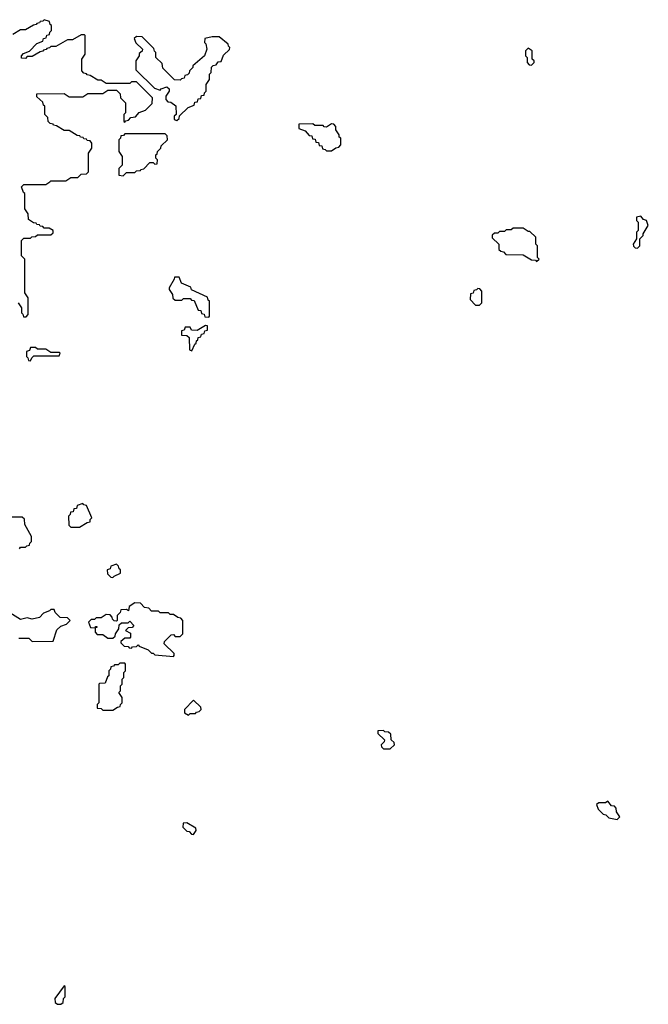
# Model space of a CAD drawing. Extents: x 2889633 to 3052318, y 540750 to 918690.
# Tile 284 of 656: x 2965050 to 2968790, y 734280 to 740140. Entities that reach past the tile are written whole.
import ezdxf

# ---------------------------------------------------------------- set-up
doc = ezdxf.new("R2010")
doc.units = 0

msp = doc.modelspace()

# ---------------------------------------------------------------- linework, layer by layer
at = {"layer": '0CON02XD'}
for points in [[(2965040, 738455), (2965060, 738425), (2965060, 738395), (2965068.3, 738388.3), (2965071.7, 738371.7), (2965088.3, 738371.7), (2965100, 738385), (2965100, 738485), (2965080, 738515), (2965080, 738715), (2965060, 738735), (2965060, 738825), (2965075, 738840), (2965115, 738840), (2965121.7, 738848.3), (2965145, 738850), (2965155, 738860), (2965235, 738860), (2965248.3, 738871.7), (2965250, 738885), (2965225, 738900), (2965195, 738900), (2965188.3, 738908.3), (2965171.7, 738911.7), (2965168.3, 738918.3), (2965151.7, 738921.7), (2965148.3, 738928.3), (2965131.7, 738931.7), (2965101.7, 738951.7), (2965100, 738985), (2965080, 739015), (2965080, 739105), (2965071.7, 739111.7), (2965060, 739145), (2965075, 739160), (2965205, 739160), (2965230, 739175), (2965235, 739180), (2965325, 739180), (2965355, 739200), (2965395, 739200), (2965415, 739220), (2965448.3, 739221.7), (2965460, 739235), (2965460, 739345), (2965480, 739375), (2965480, 739405), (2965468.3, 739418.3), (2965451.7, 739421.7), (2965448.3, 739428.3), (2965431.7, 739431.7), (2965428.3, 739438.3), (2965411.7, 739441.7), (2965408.3, 739448.3), (2965391.7, 739451.7), (2965345, 739480), (2965315, 739480), (2965268.3, 739508.3), (2965251.7, 739511.7), (2965248.3, 739518.3), (2965231.7, 739521.7), (2965220, 739535), (2965218.3, 739558.3), (2965200, 739575), (2965200, 739625), (2965191.7, 739631.7), (2965188.3, 739648.3), (2965151.7, 739681.7), (2965151.7, 739698.3), (2965315, 739700), (2965345, 739680), (2965425, 739680), (2965455, 739700), (2965545, 739700), (2965575, 739720), (2965625, 739720), (2965648.3, 739698.3), (2965650, 739675), (2965680, 739645), (2965680, 739585), (2965670, 739575), (2965670, 739535), (2965675, 739530), (2965681.7, 739538.3), (2965698.3, 739541.7), (2965711.7, 739558.3), (2965738.3, 739561.7), (2965761.7, 739588.3), (2965798.3, 739601.7), (2965838.3, 739641.7), (2965840, 739675), (2965745, 739770), (2965715, 739770), (2965705, 739760), (2965565, 739760), (2965535, 739780), (2965515, 739780), (2965468.3, 739808.3), (2965451.7, 739811.7), (2965448.3, 739818.3), (2965431.7, 739821.7), (2965420, 739835), (2965420, 739905), (2965440, 739935), (2965440, 740045), (2965435, 740050), (2965415, 740050), (2965365, 740020), (2965335, 740020), (2965265, 739980), (2965235, 739980), (2965228.3, 739971.7), (2965211.7, 739968.3), (2965208.3, 739961.7), (2965191.7, 739958.3), (2965188.3, 739951.7), (2965171.7, 739948.3), (2965125, 739920), (2965095, 739920), (2965085, 739910), (2965061.7, 739911.7), (2965060, 739925), (2965071.7, 739938.3), (2965108.3, 739951.7), (2965151.7, 739998.3), (2965188.3, 740011.7), (2965191.7, 740028.3), (2965208.3, 740031.7), (2965211.7, 740048.3), (2965228.3, 740051.7), (2965230, 740065), (2965240, 740075), (2965240, 740105), (2965231.7, 740111.7), (2965228.3, 740128.3), (2965195, 740140), (2965188.3, 740131.7), (2965171.7, 740128.3), (2965168.3, 740121.7), (2965151.7, 740118.3), (2965148.3, 740111.7), (2965131.7, 740108.3), (2965085, 740080), (2965055, 740080), (2965008.3, 740051.7)], [(2965985, 739540), (2965998.3, 739551.7), (2966001.7, 739568.3), (2966051.7, 739618.3), (2966088.3, 739631.7), (2966091.7, 739648.3), (2966108.3, 739651.7), (2966111.7, 739668.3), (2966128.3, 739671.7), (2966131.7, 739688.3), (2966148.3, 739691.7), (2966150, 739705), (2966160, 739715), (2966160, 739755), (2966180, 739785), (2966180, 739815), (2966190, 739825), (2966191.7, 739858.3), (2966201.7, 739868.3), (2966218.3, 739871.7), (2966231.7, 739888.3), (2966248.3, 739891.7), (2966261.7, 739928.3), (2966298.3, 739961.7), (2966300, 739975), (2966291.7, 739981.7), (2966290, 739995), (2966237, 740037), (2966195, 740037.5), (2966151.7, 740028.3), (2966150, 740005), (2966157, 739997), (2966162.5, 739965), (2966150, 739925), (2966080, 739865), (2966080, 739855), (2966060, 739835), (2966058.3, 739821.7), (2966048.3, 739811.7), (2966031.7, 739808.3), (2966028.3, 739791.7), (2966011.7, 739788.3), (2966005, 739780), (2965971.7, 739781.7), (2965901.7, 739851.7), (2965898.3, 739878.3), (2965860, 739915), (2965860, 739945), (2965851.7, 739951.7), (2965848.3, 739968.3), (2965778.3, 740038.3), (2965745, 740040), (2965731.7, 740028.3), (2965741.7, 740001.7), (2965780, 739965), (2965778.3, 739951.7), (2965761.7, 739938.3), (2965760, 739925), (2965740, 739895), (2965741.7, 739841.7), (2965851.7, 739731.7), (2965885, 739720), (2965891.7, 739728.3), (2965925, 739740), (2965938.3, 739728.3), (2965940, 739715), (2965920, 739685), (2965920, 739665), (2965931.7, 739651.7), (2965948.3, 739648.3), (2965978.3, 739628.3), (2965980, 739575), (2965970, 739565), (2965970, 739545), (2965985, 739540)], [(2968095, 739870), (2968110, 739885), (2968110, 739895), (2968100, 739905), (2968100, 739955), (2968075, 739970), (2968060, 739955), (2968060, 739925), (2968070, 739915), (2968070, 739885), (2968081.7, 739871.7), (2968095, 739870)], [(2966905, 739360), (2966931.7, 739378.3), (2966948.3, 739381.7), (2966960, 739395), (2966960, 739435), (2966951.7, 739441.7), (2966950, 739455), (2966930, 739485), (2966930, 739505), (2966918.3, 739518.3), (2966905, 739520), (2966875, 739500), (2966861.7, 739501.7), (2966855, 739510), (2966805, 739510), (2966795, 739520), (2966711.7, 739518.3), (2966711.7, 739491.7), (2966748.3, 739478.3), (2966771.7, 739451.7), (2966788.3, 739448.3), (2966791.7, 739431.7), (2966808.3, 739428.3), (2966811.7, 739411.7), (2966828.3, 739408.3), (2966831.7, 739391.7), (2966848.3, 739388.3), (2966851.7, 739371.7), (2966868.3, 739368.3), (2966875, 739360), (2966905, 739360)], [(2965665, 739210), (2965685, 739230), (2965735, 739230), (2965745, 739240), (2965768.3, 739241.7), (2965771.7, 739248.3), (2965788.3, 739251.7), (2965825, 739290), (2965845, 739290), (2965855, 739280), (2965868.3, 739281.7), (2965870, 739305), (2965860, 739315), (2965860, 739335), (2965868.3, 739341.7), (2965870, 739355), (2965890, 739375), (2965891.7, 739388.3), (2965930, 739425), (2965928.3, 739448.3), (2965915, 739460), (2965675, 739460), (2965668.3, 739451.7), (2965651.7, 739448.3), (2965650, 739435), (2965640, 739425), (2965640, 739355), (2965660, 739325), (2965660, 739275), (2965640, 739255), (2965640, 739215), (2965665, 739210)], [(2968725, 738780), (2968740, 738795), (2968740, 738835), (2968760, 738855), (2968760, 738865), (2968790, 738915), (2968780, 738945), (2968761.7, 738951.7), (2968745, 738970), (2968720, 738965), (2968720, 738945), (2968730, 738935), (2968730, 738885), (2968720, 738875), (2968720, 738835), (2968700, 738805), (2968701.7, 738791.7), (2968711.7, 738781.7), (2968725, 738780)], [(2968125, 738700), (2968140, 738715), (2968130, 738725), (2968130, 738795), (2968120, 738805), (2968120, 738845), (2968085, 738880), (2968075, 738880), (2968045, 738900), (2967985, 738900), (2967975, 738890), (2967945, 738890), (2967935, 738880), (2967905, 738880), (2967895, 738870), (2967875, 738870), (2967861.7, 738858.3), (2967861.7, 738841.7), (2967900, 738805), (2967901.7, 738771.7), (2967911.7, 738761.7), (2967928.3, 738758.3), (2967941.7, 738741.7), (2968045, 738740), (2968095, 738710), (2968118.3, 738708.3), (2968125, 738700)], [(2966175, 738370), (2966180, 738375), (2966180, 738465), (2966171.7, 738471.7), (2966168.3, 738488.3), (2966071.7, 738531.7), (2966068.3, 738548.3), (2966011.7, 738571.7), (2965998.3, 738608.3), (2965971.7, 738608.3), (2965970, 738595), (2965940, 738545), (2965940, 738535), (2965960, 738505), (2965961.7, 738481.7), (2965975, 738470), (2966015, 738470), (2966025, 738480), (2966065, 738480), (2966071.7, 738471.7), (2966088.3, 738468.3), (2966111.7, 738411.7), (2966128.3, 738408.3), (2966131.7, 738391.7), (2966148.3, 738388.3), (2966151.7, 738371.7), (2966175, 738370)], [(2967785, 738440), (2967800, 738455), (2967800, 738525), (2967788.3, 738538.3), (2967775, 738540), (2967768.3, 738531.7), (2967751.7, 738528.3), (2967748.3, 738511.7), (2967731.7, 738508.3), (2967730, 738475), (2967761.7, 738441.7), (2967785, 738440)], [(2966075, 738170), (2966091.7, 738208.3), (2966100, 738215), (2966101.7, 738228.3), (2966110, 738235), (2966111.7, 738248.3), (2966128.3, 738251.7), (2966131.7, 738268.3), (2966148.3, 738271.7), (2966151.7, 738288.3), (2966168.3, 738291.7), (2966168.3, 738318.3), (2966155, 738320), (2966105, 738290), (2966071.7, 738291.7), (2966065, 738310), (2966035, 738310), (2966028.3, 738291.7), (2966011.7, 738288.3), (2966011.7, 738261.7), (2966045, 738260), (2966058.3, 738248.3), (2966060, 738175), (2966075, 738170)], [(2965115, 738110), (2965121.7, 738128.3), (2965135, 738140), (2965285, 738140), (2965290, 738155), (2965285, 738160), (2965235, 738160), (2965205, 738180), (2965155, 738180), (2965145, 738190), (2965115, 738190), (2965108.3, 738171.7), (2965090, 738165), (2965090, 738135), (2965098.3, 738128.3), (2965101.7, 738111.7), (2965115, 738110)], [(2965405, 737120), (2965451.7, 737148.3), (2965468.3, 737151.7), (2965470, 737165), (2965480, 737175), (2965448.3, 737248.3), (2965431.7, 737251.7), (2965425, 737260), (2965391.7, 737248.3), (2965388.3, 737231.7), (2965371.7, 737228.3), (2965368.3, 737211.7), (2965351.7, 737208.3), (2965350, 737195), (2965340, 737185), (2965341.7, 737131.7), (2965355, 737120), (2965405, 737120)], [(2965048.3, 736991.7), (2965055, 737000), (2965085, 737000), (2965091.7, 737008.3), (2965108.3, 737011.7), (2965110, 737025), (2965120, 737035), (2965120, 737065), (2965080, 737135), (2965078.3, 737168.3), (2965065, 737180), (2964995, 737180)], [(2965605, 736820), (2965611.7, 736828.3), (2965650, 736845), (2965650, 736865), (2965641.7, 736871.7), (2965638.3, 736888.3), (2965625, 736900), (2965591.7, 736888.3), (2965588.3, 736871.7), (2965570, 736865), (2965571.7, 736841.7), (2965591.7, 736821.7), (2965605, 736820)], [(2965965, 736350), (2965970, 736355), (2965968.3, 736368.3), (2965910, 736425), (2965911.7, 736438.3), (2965951.7, 736478.3), (2965965, 736480), (2965975, 736470), (2966005, 736470), (2966020, 736485), (2966020, 736565), (2966008.3, 736578.3), (2965991.7, 736581.7), (2965965, 736600), (2965945, 736600), (2965935, 736610), (2965885, 736610), (2965875, 736620), (2965835, 736620), (2965818.3, 736638.3), (2965791.7, 736641.7), (2965768.3, 736668.3), (2965735, 736670), (2965701.7, 736648.3), (2965698.3, 736621.7), (2965685, 736630), (2965651.7, 736628.3), (2965648.3, 736611.7), (2965630, 736595), (2965630, 736565), (2965625, 736560), (2965611.7, 736561.7), (2965601.7, 736571.7), (2965600, 736585), (2965588.3, 736598.3), (2965565, 736600), (2965535, 736580), (2965505, 736580), (2965495, 736570), (2965475, 736570), (2965460, 736555), (2965471.7, 736521.7), (2965500, 736520), (2965501.7, 736528.3), (2965508.3, 736528.3), (2965508.3, 736521.7), (2965500, 736520), (2965500, 736495), (2965511.7, 736481.7), (2965545, 736480), (2965575, 736460), (2965605, 736460), (2965618.3, 736471.7), (2965620, 736485), (2965640, 736515), (2965641.7, 736538.3), (2965655, 736550), (2965695, 736550), (2965705, 736560), (2965730, 736535), (2965718.3, 736521.7), (2965695, 736520), (2965680, 736505), (2965708.3, 736488.3), (2965710, 736465), (2965705, 736460), (2965675, 736460), (2965651.7, 736438.3), (2965651.7, 736431.7), (2965671.7, 736411.7), (2965695, 736410), (2965701.7, 736401.7), (2965715, 736400), (2965721.7, 736408.3), (2965745, 736410), (2965755, 736420), (2965761.7, 736411.7), (2965815, 736390), (2965835, 736370), (2965845, 736370), (2965855, 736360), (2965965, 736350)], [(2965045, 736460), (2965105, 736460), (2965125, 736440), (2965248.3, 736441.7), (2965271.7, 736508.3), (2965295, 736530), (2965328.3, 736541.7), (2965350, 736565), (2965335, 736580), (2965291.7, 736581.7), (2965261.7, 736611.7), (2965255, 736630), (2965235, 736630), (2965228.3, 736621.7), (2965191.7, 736608.3), (2965167, 736583), (2965125, 736572.5), (2965095, 736580), (2965055, 736570), (2964975, 736620)], [(2965605, 736030), (2965631.7, 736048.3), (2965648.3, 736051.7), (2965650, 736065), (2965660, 736075), (2965660, 736105), (2965640, 736135), (2965650, 736145), (2965650, 736175), (2965660, 736185), (2965660, 736215), (2965670, 736225), (2965670, 736255), (2965680, 736265), (2965680, 736305), (2965675, 736310), (2965645, 736310), (2965635, 736300), (2965615, 736300), (2965608.3, 736291.7), (2965591.7, 736288.3), (2965590, 736275), (2965580, 736265), (2965580, 736235), (2965571.7, 736228.3), (2965558.3, 736191.7), (2965525, 736190), (2965520, 736185), (2965520, 736075), (2965510, 736065), (2965511.7, 736041.7), (2965535, 736040), (2965545, 736030), (2965605, 736030)], [(2966055, 736000), (2966065, 736010), (2966095, 736010), (2966101.7, 736018.3), (2966118.3, 736021.7), (2966130, 736035), (2966128.3, 736048.3), (2966085, 736090), (2966030, 736035), (2966030, 736015), (2966055, 736000)], [(2967255, 735800), (2967280, 735825), (2967278.3, 735838.3), (2967260, 735855), (2967258.3, 735888.3), (2967245, 735900), (2967221.7, 735901.7), (2967215, 735910), (2967181.7, 735908.3), (2967181.7, 735891.7), (2967220, 735855), (2967218.3, 735841.7), (2967200, 735825), (2967201.7, 735811.7), (2967215, 735800), (2967255, 735800)], [(2968605, 735380), (2968620, 735395), (2968600, 735425), (2968598.3, 735448.3), (2968588.3, 735458.3), (2968571.7, 735461.7), (2968548.3, 735488.3), (2968535, 735480), (2968495, 735480), (2968481.7, 735468.3), (2968491.7, 735441.7), (2968521.7, 735411.7), (2968538.3, 735408.3), (2968555, 735390), (2968605, 735380)], [(2966085, 735290), (2966100, 735315), (2966098.3, 735328.3), (2966045, 735360), (2966021.7, 735358.3), (2966020, 735335), (2966045, 735310), (2966058.3, 735308.3), (2966071.7, 735291.7), (2966085, 735290)], [(2965295, 734280), (2965308.3, 734291.7), (2965310, 734315), (2965320, 734325), (2965320, 734385), (2965315, 734390), (2965260, 734315), (2965261.7, 734291.7), (2965275, 734280), (2965295, 734280)]]:
    msp.add_lwpolyline(points, dxfattribs=at)

doc.saveas('drawing.dxf')
